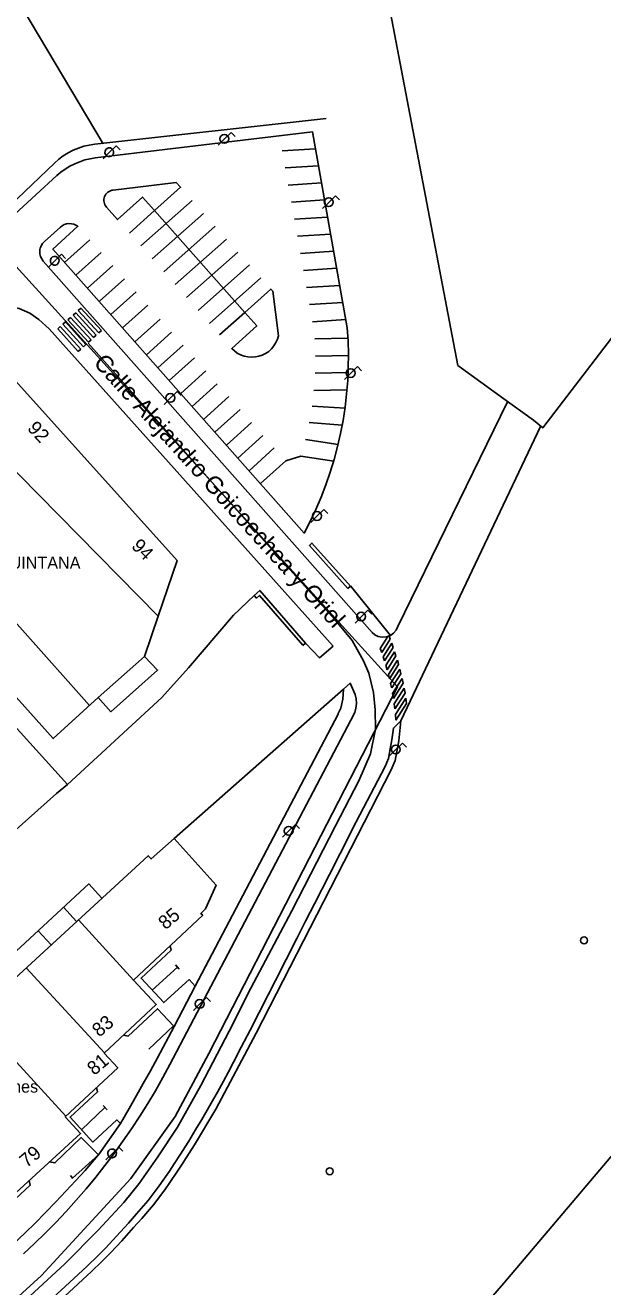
# Model space of a CAD drawing. Extents: x 282771 to 285132, y 4823109 to 4825496.
# Drawn here: x 283046.5 to 283130.2, y 4823340.8 to 4823523.8 of the extents above; entities that cross this region are included whole.
import ezdxf

# ---------------------------------------------------------------- set-up
doc = ezdxf.new("R2010")
doc.units = 0
for name, color, linetype in [('ACERA-BORDILLO', 7, 'Continuous'), ('ACERA-INTERIOR', 7, 'Continuous'), ('APARCAMIENTO', 7, 'Continuous'), ('BORDILLO', 7, 'Continuous'), ('CALLE-EJE', 7, 'Continuous'), ('CALLE-TEXTO', 7, 'Continuous'), ('EDIFICIO', 7, 'Continuous'), ('FAROLA', 7, 'Continuous'), ('MEDIANERA', 7, 'Continuous'), ('NUM-LOCAL', 7, 'Continuous'), ('PASO-PEATONES', 7, 'Continuous'), ('POSTE', 7, 'Continuous'), ('PUENTE', 7, 'Continuous'), ('SENAL-VIARIA', 7, 'Continuous'), ('TXT-EMPRESAS', 7, 'Continuous'), ('VALLA', 7, 'Continuous')]:
    doc.layers.add(name, color=color, linetype=linetype)

msp = doc.modelspace()

# ---------------------------------------------------------------- linework, layer by layer
at = {"layer": 'ACERA-BORDILLO'}
for points in [[(283116.36, 4823469.15), (283100.44, 4823436.47), (283100.23, 4823436.02), (283099.88, 4823435.6), (283099.41, 4823435.26), (283098.83, 4823435.05), (283098.22, 4823435.01), (283097.65, 4823435.13), (283097.16, 4823435.38), (283096.79, 4823435.7), (283049.09, 4823489.57), (283048.87, 4823489.87), (283048.71, 4823490.21), (283048.65, 4823490.41), (283048.61, 4823490.6), (283048.59, 4823490.81), (283048.59, 4823491.01), (283048.61, 4823491.22), (283048.65, 4823491.42), (283048.72, 4823491.61), (283048.8, 4823491.79), (283049, 4823492.12), (283049.25, 4823492.39), (283051.57, 4823494.48), (283051.83, 4823494.68), (283052.13, 4823494.84), (283052.47, 4823494.95), (283052.82, 4823495), (283053.17, 4823494.98), (283053.52, 4823494.91), (283053.83, 4823494.78), (283054.11, 4823494.6), (283050.46, 4823491.31), (283086.93, 4823450.12), (283087.8, 4823451.82), (283088.62, 4823453.55), (283089.37, 4823455.32), (283090.07, 4823457.11), (283090.7, 4823458.94), (283091.26, 4823460.79), (283091.76, 4823462.67), (283092.19, 4823464.56), (283092.56, 4823466.46), (283092.85, 4823468.38), (283093.07, 4823470.3), (283093.23, 4823472.23), (283093.31, 4823474.15), (283093.33, 4823476.08), (283093.28, 4823477.99), (283093.16, 4823479.89), (283088.12, 4823508.3), (283056.64, 4823504.52), (283055.88, 4823504.4), (283055.12, 4823504.22), (283054.38, 4823503.97), (283053.65, 4823503.67), (283052.95, 4823503.32), (283052.28, 4823502.91), (283051.65, 4823502.45), (283051.06, 4823501.95), (283044.96, 4823496.35)], [(283091.09, 4823433.71), (283049.97, 4823479.72), (283048.47, 4823481.09), (283047.13, 4823482.02), (283045.6, 4823482.7), (283043.25, 4823483.11), (283042.07, 4823483.03), (283040.05, 4823482.33), (283037.99, 4823481.37), (283036.58, 4823480.43), (283036.58, 4823476.99)], [(283020.61, 4823311.74), (283055.41, 4823343.76), (283055.61, 4823343.94), (283056.88, 4823345.18), (283058.15, 4823346.47), (283059.73, 4823348.18), (283061.45, 4823350.07), (283062.63, 4823351.39), (283064.29, 4823353.33), (283065.91, 4823355.45), (283067.37, 4823357.59), (283068.06, 4823358.65), (283069.07, 4823360.2), (283069.21, 4823360.42), (283070.18, 4823361.95), (283071.23, 4823363.68), (283072.07, 4823365.07), (283072.86, 4823366.42), (283073.64, 4823367.77), (283074.37, 4823369.06), (283075.23, 4823370.65), (283075.93, 4823371.99), (283076.67, 4823373.41), (283077.79, 4823375.59), (283079.06, 4823378.05), (283080.38, 4823380.62), (283081.68, 4823383.16), (283082.75, 4823385.25), (283085.86, 4823391.34), (283087.12, 4823393.82), (283088.41, 4823396.35), (283090.58, 4823400.63), (283092.12, 4823403.65), (283094.46, 4823408.25), (283098.65, 4823416.27), (283099.12, 4823417.44), (283099.38, 4823418.82), (283099.64, 4823420.15), (283099.78, 4823421.16), (283099.85, 4823421.84), (283100.92, 4823422.87), (283121.17, 4823465.59)], [(283092.62, 4823427.5), (283093.58, 4823428.35), (283094.32, 4823426.72), (283094.45, 4823426.07), (283094.49, 4823425.41), (283094.42, 4823424.75), (283094.25, 4823424.11), (283093.68, 4823422.99), (283067.45, 4823373.06), (283066.42, 4823371.15), (283065.35, 4823369.26), (283064.23, 4823367.39), (283063.07, 4823365.55), (283061.88, 4823363.73), (283060.64, 4823361.93), (283059.36, 4823360.16), (283058.04, 4823358.42), (283056.69, 4823356.7), (283055.3, 4823355.02), (283053.87, 4823353.37), (283052.41, 4823351.75), (283050.91, 4823350.17), (283049.39, 4823348.62), (283047.83, 4823347.1), (283046.24, 4823345.62)], [(283060.76, 4823377.33), (283061.42, 4823377.17), (283065.63, 4823381.15), (283067.98, 4823378.68), (283068.08, 4823378.58), (283071.12, 4823384.41), (283070.25, 4823385.38), (283066.56, 4823382.04), (283063.26, 4823385.59), (283067.62, 4823389.64), (283067.48, 4823390.26)], [(283050, 4823358.92), (283050.79, 4823358.79), (283054.61, 4823362.46), (283057.09, 4823359.98), (283060.29, 4823364.49), (283059.74, 4823365.02), (283056.27, 4823361.82), (283052.98, 4823365.43), (283056.97, 4823369.09), (283056.8, 4823369.7)], [(283044.34, 4823353.74), (283045, 4823353.53), (283047.2, 4823355.56), (283047.07, 4823356.24)]]:
    msp.add_lwpolyline(points, dxfattribs=at)
at = {"layer": 'ACERA-INTERIOR'}
for points in [[(282927.28, 4823508.84), (282937.89, 4823511.6), (283014.21, 4823531.58), (283044.26, 4823497.55), (283050.73, 4823503.78), (283051.33, 4823504.32), (283051.99, 4823504.81), (283052.69, 4823505.25), (283053.42, 4823505.63), (283054.18, 4823505.95), (283054.97, 4823506.21), (283055.77, 4823506.39), (283056.57, 4823506.52), (283090.12, 4823510.22)], [(283099.41, 4823435.26), (283093.63, 4823442.45)], [(283087.08, 4823434.17), (283089.14, 4823432.03), (283091.09, 4823433.71)], [(283071.12, 4823384.41), (283091.83, 4823423.88), (283091.86, 4823423.94), (283092.05, 4823424.33), (283092.21, 4823424.73), (283092.34, 4823425.16), (283092.44, 4823425.59), (283092.51, 4823426.04), (283092.62, 4823427.5)], [(282950.32, 4823246.07), (283012.7, 4823303.29), (283012.8, 4823303.38), (283038.69, 4823327.01), (283056.09, 4823343.03), (283057.58, 4823344.48), (283058.87, 4823345.78), (283060.47, 4823347.5), (283062.19, 4823349.4), (283063.38, 4823350.73), (283065.07, 4823352.71), (283066.72, 4823354.86), (283067.46, 4823355.95), (283068.55, 4823357.57), (283069.33, 4823358.77), (283069.48, 4823359), (283071.02, 4823361.43), (283074.12, 4823366.59), (283079.95, 4823377.59), (283099.54, 4823415.81), (283100.08, 4823417.16), (283100.63, 4823419.98), (283100.92, 4823422.87)], [(283060.29, 4823364.49), (283061.55, 4823366.66), (283062.63, 4823368.55), (283063.58, 4823370.29), (283064.63, 4823372.15), (283065.63, 4823374.02), (283065.64, 4823374.04), (283068.08, 4823378.58)], [(283057.18, 4823360.1), (283057, 4823359.87), (283055.16, 4823357.68), (283053.83, 4823356.22), (283052.38, 4823354.69), (283050.9, 4823353.14), (283049.44, 4823351.59), (283047.94, 4823350.07), (283046.42, 4823348.59), (283044.84, 4823347.12), (283040.25, 4823342.94), (283039.78, 4823342.51), (283019.55, 4823324.09), (283019.07, 4823323.66), (282945.96, 4823257.11), (282945.48, 4823256.67), (282925.11, 4823238.13)]]:
    msp.add_lwpolyline(points, dxfattribs=at)
at = {"layer": 'APARCAMIENTO'}
for points in [[(283083.73, 4823505.54), (283088.56, 4823505.85)], [(283084.17, 4823503.07), (283089, 4823503.37)], [(283084.61, 4823500.59), (283089.43, 4823500.9)], [(283063.24, 4823491.76), (283070.68, 4823498.35)], [(283085.05, 4823498.11), (283089.87, 4823498.42)], [(283061.58, 4823493.63), (283065.24, 4823496.87), (283078.31, 4823482.12), (283074.65, 4823478.87)], [(283064.9, 4823489.89), (283072.34, 4823496.48)], [(283085.49, 4823495.64), (283090.31, 4823495.94)], [(283066.56, 4823488.02), (283074, 4823494.61)], [(283055.84, 4823492.64), (283052.19, 4823489.35)], [(283068.21, 4823486.15), (283075.66, 4823492.74)], [(283085.93, 4823493.16), (283090.75, 4823493.46)], [(283057.47, 4823490.81), (283053.82, 4823487.51)], [(283069.87, 4823484.27), (283077.31, 4823490.87)], [(283086.37, 4823490.68), (283091.19, 4823490.99)], [(283059.16, 4823488.9), (283055.51, 4823485.61)], [(283071.53, 4823482.4), (283078.97, 4823489)], [(283086.81, 4823488.2), (283091.63, 4823488.51)], [(283060.85, 4823486.99), (283057.25, 4823483.74)], [(283073.18, 4823480.53), (283080.63, 4823487.12)], [(283062.54, 4823485.08), (283058.89, 4823481.79)], [(283087.25, 4823485.73), (283092.07, 4823486.03)], [(283064.23, 4823483.17), (283060.58, 4823479.88)], [(283087.69, 4823483.25), (283092.51, 4823483.56)], [(283066.03, 4823481.14), (283062.38, 4823477.84)], [(283088.13, 4823480.77), (283092.95, 4823481.08)], [(283067.69, 4823479.27), (283064.04, 4823475.97)], [(283088.48, 4823478.29), (283093.25, 4823478.39)], [(283069.35, 4823477.39), (283065.7, 4823474.1)], [(283088.53, 4823475.79), (283093.31, 4823475.89)], [(283071.01, 4823475.52), (283067.35, 4823472.23)], [(283072.66, 4823473.65), (283069.01, 4823470.36)], [(283088.5, 4823473.29), (283093.31, 4823473.39)], [(283074.32, 4823471.78), (283070.67, 4823468.48)], [(283088.33, 4823470.79), (283093.12, 4823470.89)], [(283075.98, 4823469.91), (283072.33, 4823466.61)], [(283092.83, 4823468.24), (283088.05, 4823468.51)], [(283077.64, 4823468.04), (283073.98, 4823464.74)], [(283079.29, 4823466.16), (283075.64, 4823462.87)], [(283092.43, 4823465.78), (283087.64, 4823466.16)], [(283080.93, 4823464.27), (283077.3, 4823461)], [(283091.83, 4823462.97), (283087.1, 4823463.67)], [(283082.57, 4823462.46), (283078.92, 4823459.16)], [(283057.6, 4823397.16), (283055.69, 4823399.24), (282999.64, 4823347.32)], [(283053.91, 4823393.78), (283052.02, 4823395.85)], [(283050.23, 4823390.4), (283048.35, 4823392.45)], [(283068.55, 4823387.17), (283064.88, 4823383.84)], [(283068.81, 4823386.9), (283068.24, 4823387.5)], [(283064.4, 4823375.28), (283067.98, 4823378.68)], [(283058.04, 4823366.8), (283054.64, 4823363.6)], [(283058.36, 4823366.47), (283057.78, 4823367.1)], [(283053.02, 4823356.98), (283053.34, 4823356.56), (283057.09, 4823359.98)]]:
    msp.add_lwpolyline(points, dxfattribs=at)
at = {"layer": 'BORDILLO'}
for points in [[(283068.37, 4823500.97), (283059.21, 4823499.86), (283059.01, 4823499.83), (283058.82, 4823499.76), (283058.63, 4823499.67), (283058.46, 4823499.56), (283058.31, 4823499.42), (283058.17, 4823499.26), (283058.07, 4823499.09), (283057.98, 4823498.91), (283057.93, 4823498.72), (283057.89, 4823498.52), (283057.89, 4823498.31), (283057.91, 4823498.11), (283057.96, 4823497.9), (283058.04, 4823497.71), (283058.14, 4823497.54), (283058.26, 4823497.38), (283059.87, 4823495.57), (283063.5, 4823498.84), (283065.24, 4823496.87), (283069, 4823500.26), (283068.37, 4823500.97)], [(283078.31, 4823482.12), (283082.07, 4823485.5), (283082.35, 4823485.18), (283083.19, 4823478.71), (283083.04, 4823478.22), (283082.82, 4823477.73), (283082.53, 4823477.27), (283082.18, 4823476.84), (283081.77, 4823476.47), (283081.32, 4823476.17), (283080.84, 4823475.93), (283080.35, 4823475.76), (283079.84, 4823475.66), (283079.3, 4823475.63), (283078.76, 4823475.66), (283078.22, 4823475.78), (283077.7, 4823475.97), (283077.22, 4823476.22), (283076.79, 4823476.53), (283076.41, 4823476.89), (283080.04, 4823480.17), (283078.31, 4823482.12)]]:
    msp.add_lwpolyline(points, dxfattribs=at)
at = {"layer": 'CALLE-EJE'}
for points in [[(283100.42, 4823427.84), (283043.73, 4823490.38)], [(283100.42, 4823427.84), (283073.07, 4823374.64), (283068.23, 4823365.51), (283061.78, 4823356.54), (283048.82, 4823342.46), (283019.53, 4823315.71), (282891.09, 4823199.33), (282803.87, 4823118.38)]]:
    msp.add_lwpolyline(points, dxfattribs=at)
at = {"layer": 'EDIFICIO'}
for points in [[(283021.27, 4823452.99), (283043.76, 4823473.65), (283068.49, 4823446.13), (283065.76, 4823438.08), (283063.78, 4823432.24), (283065.66, 4823430.25), (283058.89, 4823424.2), (283057.03, 4823426.27), (283050.55, 4823420.31), (283021.27, 4823452.99)], [(282999.64, 4823347.32), (283001.35, 4823345.47), (283032.83, 4823374.4), (283064.31, 4823403.33), (283064.73, 4823402.86), (283068.07, 4823405.85), (283074.14, 4823399.06), (283072.62, 4823395.65), (283071.91, 4823394.96), (283072.21, 4823394.7), (283062.16, 4823385.28), (283065.47, 4823381.74), (283057.94, 4823374.71), (283059.89, 4823372.59), (283052.27, 4823365.47), (283054.51, 4823363.06), (283011.64, 4823323.78), (283012.32, 4823323.03), (283005.55, 4823317.15), (282987.79, 4823336.37), (282999.64, 4823347.32)]]:
    msp.add_lwpolyline(points, dxfattribs=at)
at = {"layer": 'FAROLA'}
for p, q in [((283075.38, 4823507.29), (283074.45, 4823506.35)), ((283076.32, 4823508.22), (283075.38, 4823507.29)), ((283076.91, 4823507.63), (283076.32, 4823508.22)), ((283058.7, 4823505.34), (283057.77, 4823504.4)), ((283059.64, 4823506.27), (283058.7, 4823505.34)), ((283060.23, 4823505.68), (283059.64, 4823506.27)), ((283090.51, 4823498.1), (283089.58, 4823497.16)), ((283091.45, 4823499.03), (283090.51, 4823498.1)), ((283092.04, 4823498.44), (283091.45, 4823499.03)), ((283051.73, 4823490.54), (283050.79, 4823489.61)), ((283052.32, 4823489.95), (283051.73, 4823490.54)), ((283050.79, 4823489.61), (283049.86, 4823488.67)), ((283094.63, 4823474.25), (283093.69, 4823473.32)), ((283095.22, 4823473.66), (283094.63, 4823474.25)), ((283093.69, 4823473.32), (283092.76, 4823472.38)), ((283068.49, 4823470.65), (283067.55, 4823469.72)), ((283069.08, 4823470.06), (283068.49, 4823470.65)), ((283067.55, 4823469.72), (283066.62, 4823468.78)), ((283088.81, 4823452.6), (283087.88, 4823451.66)), ((283089.75, 4823453.53), (283088.81, 4823452.6)), ((283090.34, 4823452.94), (283089.75, 4823453.53)), ((283095.21, 4823438.01), (283094.28, 4823437.07)), ((283096.15, 4823438.94), (283095.21, 4823438.01)), ((283096.74, 4823438.35), (283096.15, 4823438.94)), ((283101.16, 4823419.67), (283100.22, 4823418.74)), ((283101.75, 4823419.08), (283101.16, 4823419.67)), ((283100.22, 4823418.74), (283099.29, 4823417.8)), ((283084.71, 4823406.94), (283083.78, 4823406)), ((283085.65, 4823407.87), (283084.71, 4823406.94)), ((283086.24, 4823407.28), (283085.65, 4823407.87)), ((283072.74, 4823382.77), (283071.8, 4823381.84)), ((283073.33, 4823382.18), (283072.74, 4823382.77)), ((283071.8, 4823381.84), (283070.87, 4823380.9)), ((283060.05, 4823361.09), (283059.11, 4823360.16)), ((283060.64, 4823360.5), (283060.05, 4823361.09)), ((283059.11, 4823360.16), (283058.18, 4823359.22))]:
    msp.add_line(p, q, dxfattribs=at)
for centre in [(283075.34, 4823507.29), (283090.47, 4823498.1), (283093.65, 4823473.32), (283067.51, 4823469.72), (283088.77, 4823452.6), (283095.17, 4823438.01), (283100.18, 4823418.74), (283084.67, 4823406.94), (283071.76, 4823381.84)]:
    msp.add_circle(centre, 0.637, dxfattribs=at)
for centre, major_axis, ratio in [((283058.66, 4823505.34), (0.618, -0.158), 0.999986), ((283050.75, 4823489.61), (-0.621, 0.146), 0.999994), ((283059.07, 4823360.16), (0.612, -0.18), 0.999995)]:
    msp.add_ellipse(centre, major_axis=major_axis, ratio=ratio, dxfattribs=at)
at = {"layer": 'MEDIANERA'}
for points in [[(283065.76, 4823438.08), (283036.89, 4823467.34)], [(283026.59, 4823457.88), (283055.79, 4823425.12)], [(283057.03, 4823426.27), (283063.78, 4823432.24)], [(283062.16, 4823385.28), (283054.21, 4823394.05)], [(283057.99, 4823374.75), (283046.6, 4823387.06)], [(283052.38, 4823365.57), (283039.04, 4823380.11)]]:
    msp.add_lwpolyline(points, dxfattribs=at)
at = {"layer": 'PASO-PEATONES'}
for p, q in [((283053.05, 4823481.4), (283052.67, 4823481.06)), ((283052.67, 4823481.06), (283055.65, 4823477.81)), ((283056.02, 4823478.14), (283053.05, 4823481.4)), ((283053.79, 4823482.07), (283053.42, 4823481.73)), ((283053.42, 4823481.73), (283056.39, 4823478.48)), ((283056.76, 4823478.81), (283053.79, 4823482.07)), ((283054.53, 4823482.73), (283054.16, 4823482.4)), ((283054.16, 4823482.4), (283057.13, 4823479.15)), ((283057.51, 4823479.48), (283054.53, 4823482.73)), ((283051.56, 4823480.06), (283051.19, 4823479.72)), ((283051.19, 4823479.72), (283054.16, 4823476.47)), ((283054.53, 4823476.81), (283051.56, 4823480.06)), ((283052.3, 4823480.73), (283051.93, 4823480.39)), ((283051.93, 4823480.39), (283054.91, 4823477.14)), ((283055.28, 4823477.48), (283052.3, 4823480.73)), ((283057.13, 4823479.15), (283057.51, 4823479.48)), ((283054.91, 4823477.14), (283055.28, 4823477.48)), ((283055.65, 4823477.81), (283056.02, 4823478.14)), ((283056.39, 4823478.48), (283056.76, 4823478.81)), ((283054.16, 4823476.47), (283054.53, 4823476.81)), ((283099.05, 4823435.13), (283097.95, 4823433.4)), ((283098.16, 4823432.8), (283099.39, 4823434.74)), ((283099.6, 4823434.13), (283098.37, 4823432.19)), ((283098.57, 4823431.58), (283099.81, 4823433.52)), ((283099.24, 4823435.2), (283099.05, 4823435.13)), ((283099.39, 4823434.74), (283099.24, 4823435.2)), ((283099.81, 4823433.52), (283099.6, 4823434.13)), ((283097.95, 4823433.4), (283098.16, 4823432.8)), ((283098.37, 4823432.19), (283098.57, 4823431.58)), ((283100.01, 4823432.92), (283098.81, 4823431.02)), ((283098.94, 4823430.3), (283100.22, 4823432.31)), ((283100.43, 4823431.7), (283099.11, 4823429.63)), ((283100.22, 4823432.31), (283100.01, 4823432.92)), ((283098.81, 4823431.02), (283098.77, 4823430.97)), ((283098.77, 4823430.97), (283098.94, 4823430.3)), ((283099.27, 4823428.96), (283100.6, 4823431.05)), ((283100.77, 4823430.38), (283099.44, 4823428.29)), ((283100.94, 4823429.71), (283100.77, 4823430.38)), ((283099.11, 4823429.63), (283099.27, 4823428.96)), ((283099.44, 4823428.29), (283099.58, 4823427.71)), ((283099.64, 4823427.67), (283100.94, 4823429.71)), ((283101.1, 4823429.04), (283099.72, 4823426.86)), ((283099.84, 4823426.11), (283101.27, 4823428.37)), ((283101.27, 4823428.37), (283101.1, 4823429.04)), ((283099.72, 4823426.86), (283099.84, 4823426.11)), ((283101.41, 4823427.65), (283099.96, 4823425.37)), ((283100.1, 4823424.66), (283101.53, 4823426.91)), ((283101.53, 4823426.91), (283101.41, 4823427.65)), ((283099.96, 4823425.37), (283100.07, 4823424.65)), ((283101.65, 4823426.16), (283100.16, 4823423.82)), ((283100.22, 4823422.99), (283101.76, 4823425.42)), ((283101.76, 4823425.42), (283101.65, 4823426.16)), ((283100.16, 4823423.82), (283100.22, 4823422.99))]:
    msp.add_line(p, q, dxfattribs=at)
for points in [[(283100.6, 4823431.05), (283100.48, 4823431.56), (283100.43, 4823431.7)], [(283099.58, 4823427.71), (283099.64, 4823427.67)], [(283100.07, 4823424.65), (283100.1, 4823424.66)]]:
    msp.add_lwpolyline(points, dxfattribs=at)
at = {"layer": 'POSTE'}
for centre in [(283127.48, 4823391.05), (283090.61, 4823357.58)]:
    msp.add_circle(centre, 0.5, dxfattribs=at)
at = {"layer": 'PUENTE'}
for points in [[(283093.24, 4823442.09), (283087.66, 4823448.33), (283088.03, 4823448.67), (283093.61, 4823442.42), (283093.24, 4823442.09)], [(283093.61, 4823442.42), (283088.03, 4823448.67)], [(283086.71, 4823433.83), (283087.08, 4823434.17), (283080.46, 4823441.8), (283079.66, 4823441.05), (283080, 4823440.69), (283080.43, 4823441.08), (283086.7, 4823433.84)]]:
    msp.add_lwpolyline(points, dxfattribs=at)
at = {"layer": 'SENAL-VIARIA'}
for points in [[(283047.14, 4823339.46), (283052.22, 4823344.17), (283057.03, 4823349.04), (283060.79, 4823353.06), (283063.01, 4823355.81), (283065.71, 4823359.67), (283068.57, 4823363.96), (283071.95, 4823369.99), (283076.03, 4823377.88), (283079.2, 4823384.12), (283085.13, 4823395.34), (283091.43, 4823407.67), (283094.81, 4823414.18), (283096.51, 4823418.09), (283097.25, 4823421.69), (283097.2, 4823424.5), (283096.98, 4823426.98), (283096.3, 4823429.79), (283095.5, 4823431.59), (283093.86, 4823434.55), (283091.32, 4823437.62), (283081.9, 4823448.1), (283055.6, 4823477.68)], [(283091.19, 4823460.56), (283086.43, 4823461.26), (283084.25, 4823460.6), (283080.6, 4823457.3)], [(283092.62, 4823427.5), (283068.07, 4823405.85)]]:
    msp.add_lwpolyline(points, dxfattribs=at)
at = {"layer": 'VALLA'}
for points in [[(283084.53, 4823537.62), (283076.36, 4823537.62), (283067.43, 4823536.19), (283057.94, 4823533.82), (283053.38, 4823530.78), (283051.1, 4823532.3), (283043.88, 4823530.02), (283057.78, 4823506.54)], [(283098.16, 4823532.18), (283153.6, 4823534.45), (283157.23, 4823512.01), (283121.48, 4823465.37), (283120.13, 4823466.48)], [(283115.85, 4823469.6), (283109.2, 4823474.43), (283098.16, 4823532.18)], [(283115.85, 4823469.6), (283120.13, 4823466.48)], [(283221.51, 4823457.94), (283209.47, 4823445.57), (283202.88, 4823438.45), (283192.24, 4823428.02), (283184.69, 4823420.89), (283161.86, 4823395.07), (283142.33, 4823372.61), (283115.86, 4823341.35), (283093.64, 4823315.78), (283075.8, 4823295.56), (283067.25, 4823285.86), (283050.03, 4823266.87), (283039.78, 4823255.11), (283027.78, 4823242.18), (283012.18, 4823219.55), (282993.88, 4823193.07), (282982.26, 4823178.64), (282969.03, 4823162.72), (282953.11, 4823143.51), (282944.25, 4823133.39), (282930.86, 4823121.71), (282917.59, 4823109.07), (282917.53, 4823109)], [(283052.62, 4823413.68), (283015.29, 4823454.9)], [(283079.66, 4823441.05), (283076.69, 4823438.21), (283070.16, 4823430.56), (283066.28, 4823426.28), (283052.62, 4823413.68)], [(283029.61, 4823393.34), (283040.14, 4823402.68), (283051.01, 4823412.34), (283052.62, 4823413.68)]]:
    msp.add_lwpolyline(points, dxfattribs=at)

# ---------------------------------------------------------------- texts
at = {"layer": 'CALLE-TEXTO'}
msp.add_text('Calle Alejandro Goicoechea y Oriol', height=2.5, rotation=312.1932, dxfattribs=at).set_placement((283056.25, 4823474.71))
at = {"layer": 'NUM-LOCAL'}
for s, rotation, p in [('92', 312.6468, (283046.67, 4823465.23)), ('94', 315.0001, (283061.75, 4823448.1)), ('85', 40.1009, (283066.81, 4823392.51)), ('83', 40.1006, (283057.21, 4823376.94)), ('81', 40.1006, (283056.49, 4823371.39)), ('79', 40.1007, (283046.7, 4823358))]:
    msp.add_text(s, height=2, rotation=rotation, dxfattribs=at).set_placement(p)
at = {"layer": 'TXT-EMPRESAS'}
for s, p in [('QUINTANA', (283042.4, 4823444.94)), ('Confecciones ', (283034.17, 4823368.98))]:
    msp.add_text(s, height=1.75, dxfattribs=at).set_placement(p)

doc.saveas('drawing.dxf')
